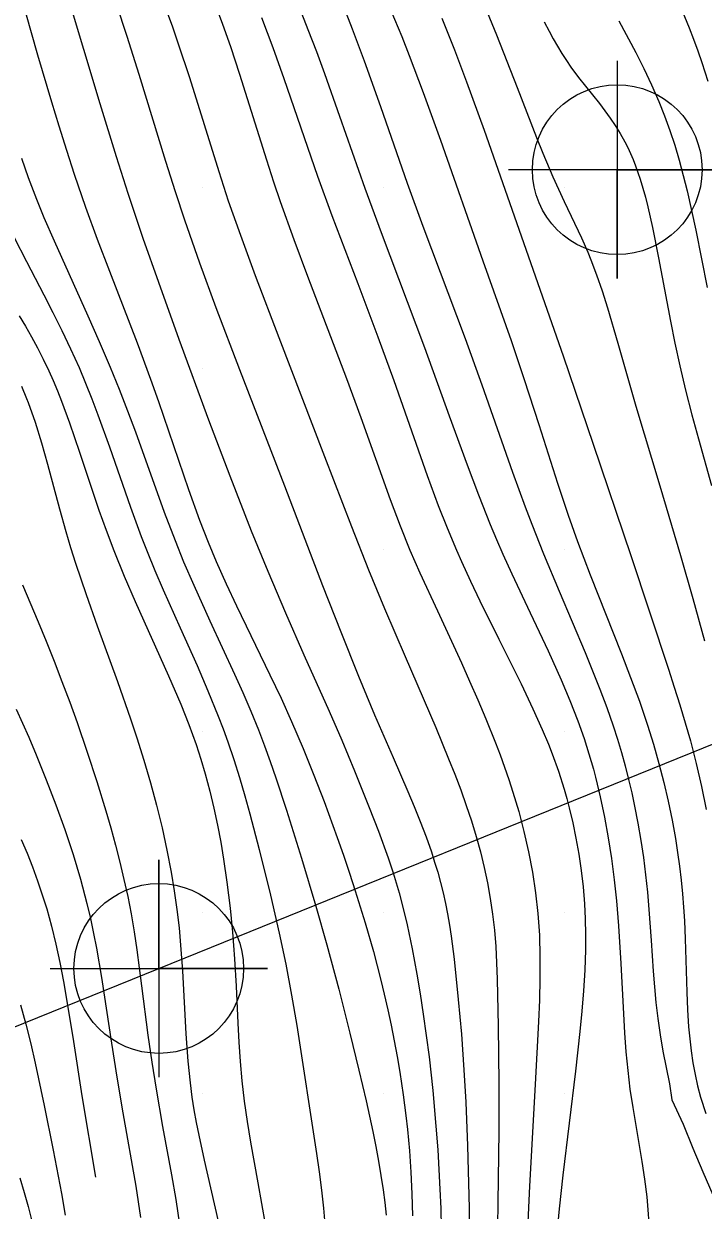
# Model space of a CAD drawing. Extents: x 2602990 to 2605851, y 618069 to 619180.
# Drawn here: x 2604110.05 to 2604128.82, y 618716.78 to 618749.52 of the extents above; entities that cross this region are included whole.
import ezdxf

# ---------------------------------------------------------------- set-up
doc = ezdxf.new("R2010")
doc.units = 0
for name, color, linetype in [('Default', 7, 'Continuous'), ('DTM Contours Major', 7, 'Continuous'), ('DTM Contours Minor', 7, 'Continuous'), ('Exist DTM Regular Point Underwater CELL', 7, 'Continuous'), ('Exist DTM Scan Elevation Point', 7, 'Continuous'), ('Exist Structure Major Deck Tunnel Box Culvert', 7, 'Continuous'), ('Exist Structure Major Deck Tunnel Box Culvert Cogo Point CELL', 7, 'Continuous')]:
    doc.layers.add(name, color=color, linetype=linetype)

# ---------------------------------------------------------------- blocks, each defined once
blk = doc.blocks.new('POINT_DISPLAY')
at = {"layer": 'Default'}
blk.add_line((0, 0), (0, 0), dxfattribs=at)
blk = doc.blocks.new('EXIST STRUCTURE MAJOR DECK TUNNEL BOX CULVERT COGO POINT')
at = {"layer": 'Exist Structure Major Deck Tunnel Box Culvert Cogo Point CELL'}
blk.add_lwpolyline([(-0.06, 0), (0.06, 0), (0, 0), (0, 0.06), (0, -0.06)], dxfattribs=at)
blk.add_circle((0, 0), 0.04688, dxfattribs=at)

msp = doc.modelspace()

# ---------------------------------------------------------------- linework, layer by layer
at = {"layer": 'DTM Contours Major'}
for points in [[(2604128.177, 618750.036), (2604128.434, 618749.413), (2604128.556, 618749.097), (2604128.673, 618748.778), (2604128.784, 618748.455), (2604128.949, 618747.933)], [(2604113.989, 618749.905), (2604114.159, 618749.436), (2604114.322, 618748.967), (2604114.628, 618748.038), (2604115.439, 618745.44), (2604115.703, 618744.638), (2604116.038, 618743.683), (2604116.444, 618742.577), (2604117.099, 618740.862), (2604118.362, 618737.578), (2604119.103, 618735.646), (2604119.577, 618734.455), (2604120.017, 618733.387), (2604120.586, 618732.058), (2604121.432, 618730.101), (2604121.79, 618729.24), (2604121.96, 618728.811), (2604122.123, 618728.382), (2604122.277, 618727.952), (2604122.42, 618727.523), (2604122.55, 618727.096), (2604122.667, 618726.669), (2604122.771, 618726.241), (2604122.862, 618725.813), (2604122.939, 618725.383), (2604123.002, 618724.952), (2604123.053, 618724.503), (2604123.09, 618724.053), (2604123.116, 618723.602), (2604123.134, 618723.151), (2604123.162, 618721.858), (2604123.18, 618720.287), (2604123.175, 618718.956), (2604123.116, 618714.365)], [(2604109.987, 618727.012), (2604110.145, 618726.634), (2604110.295, 618726.254), (2604110.436, 618725.872), (2604110.567, 618725.487), (2604110.688, 618725.098), (2604110.822, 618724.615), (2604110.941, 618724.122), (2604111.05, 618723.618), (2604111.152, 618723.087), (2604111.247, 618722.544), (2604111.425, 618721.436), (2604111.662, 618719.932), (2604112.037, 618717.688)]]:
    msp.add_lwpolyline(points, dxfattribs=at)
at = {"layer": 'DTM Contours Minor'}
for points in [[(2604111.255, 618750.326), (2604112.152, 618747.323), (2604112.605, 618745.859), (2604112.931, 618744.846), (2604113.347, 618743.604), (2604113.772, 618742.386), (2604114.338, 618740.814), (2604115.158, 618738.594), (2604115.746, 618737.046), (2604116.34, 618735.532), (2604116.796, 618734.411), (2604117.28, 618733.269), (2604117.792, 618732.107), (2604118.489, 618730.555), (2604118.84, 618729.748), (2604119.191, 618728.906), (2604119.599, 618727.891), (2604119.85, 618727.236), (2604120.116, 618726.501), (2604120.254, 618726.09), (2604120.422, 618725.538), (2604120.536, 618725.109), (2604120.644, 618724.655), (2604120.781, 618723.988), (2604120.908, 618723.296), (2604121, 618722.751), (2604121.088, 618722.185), (2604121.171, 618721.602), (2604121.248, 618721.009), (2604121.352, 618720.083), (2604121.44, 618719.098), (2604121.488, 618718.441), (2604121.521, 618717.902), (2604121.549, 618717.363), (2604121.571, 618716.825), (2604121.585, 618716.289)], [(2604112.605, 618750.072), (2604112.903, 618749.177), (2604113.234, 618748.127), (2604113.97, 618745.726), (2604114.233, 618744.896), (2604114.494, 618744.11), (2604114.906, 618742.927), (2604115.359, 618741.692), (2604116.012, 618739.981), (2604117.253, 618736.773), (2604118.308, 618734.022), (2604118.808, 618732.742), (2604119.298, 618731.518), (2604119.741, 618730.454), (2604120.254, 618729.271), (2604120.663, 618728.335), (2604120.839, 618727.92), (2604121.007, 618727.504), (2604121.165, 618727.087), (2604121.312, 618726.67), (2604121.403, 618726.388), (2604121.487, 618726.104), (2604121.564, 618725.82), (2604121.635, 618725.534), (2604121.7, 618725.246), (2604121.758, 618724.955), (2604121.811, 618724.649), (2604121.858, 618724.34), (2604121.939, 618723.708), (2604122.055, 618722.592), (2604122.141, 618721.634), (2604122.213, 618720.655), (2604122.264, 618719.759), (2604122.312, 618718.552), (2604122.354, 618716.838), (2604122.369, 618715.479)], [(2604115.313, 618750.129), (2604115.547, 618749.509), (2604115.761, 618748.896), (2604116.01, 618748.135), (2604116.756, 618745.766), (2604116.956, 618745.158), (2604117.139, 618744.62), (2604117.516, 618743.566), (2604117.894, 618742.556), (2604118.971, 618739.736), (2604119.366, 618738.66), (2604120.172, 618736.392), (2604120.447, 618735.664), (2604120.719, 618734.998), (2604120.994, 618734.37), (2604121.479, 618733.317), (2604122.142, 618731.882), (2604122.37, 618731.376), (2604122.595, 618730.861), (2604122.816, 618730.34), (2604123.083, 618729.677), (2604123.211, 618729.342), (2604123.334, 618729.004), (2604123.452, 618728.663), (2604123.565, 618728.317), (2604123.726, 618727.778), (2604123.87, 618727.23), (2604123.997, 618726.673), (2604124.105, 618726.109), (2604124.191, 618725.54), (2604124.254, 618724.967), (2604124.295, 618724.369), (2604124.313, 618723.77), (2604124.313, 618723.173), (2604124.3, 618722.578), (2604124.276, 618721.989), (2604124.184, 618720.25), (2604124.023, 618717.441), (2604123.957, 618716.05)], [(2604122.705, 618750.207), (2604123.11, 618749.212), (2604123.68, 618747.76), (2604124.218, 618746.384), (2604124.393, 618745.953), (2604124.671, 618745.301), (2604124.981, 618744.619), (2604125.46, 618743.611), (2604125.636, 618743.215), (2604125.721, 618743.009), (2604125.878, 618742.592), (2604126.029, 618742.149), (2604126.175, 618741.684), (2604126.461, 618740.703), (2604126.962, 618738.969), (2604127.622, 618736.766), (2604128.195, 618734.849), (2604128.536, 618733.664), (2604128.86, 618732.491)], [(2604110.106, 618749.833), (2604110.435, 618748.664), (2604110.816, 618747.366), (2604111.02, 618746.701), (2604111.232, 618746.033), (2604111.45, 618745.369), (2604111.763, 618744.464), (2604112.086, 618743.573), (2604112.419, 618742.691), (2604113.187, 618740.712), (2604113.558, 618739.718), (2604113.778, 618739.098), (2604114.605, 618736.665), (2604114.909, 618735.822), (2604115.146, 618735.215), (2604115.369, 618734.683), (2604115.647, 618734.062), (2604115.932, 618733.456), (2604116.854, 618731.554), (2604117.161, 618730.908), (2604117.454, 618730.264), (2604117.773, 618729.523), (2604118.07, 618728.788), (2604118.35, 618728.057), (2604118.712, 618727.067), (2604118.884, 618726.575), (2604119.051, 618726.084), (2604119.21, 618725.596), (2604119.484, 618724.712), (2604119.711, 618723.919), (2604119.917, 618723.131), (2604120.013, 618722.738), (2604120.111, 618722.311), (2604120.203, 618721.883), (2604120.289, 618721.454), (2604120.369, 618721.023), (2604120.442, 618720.59), (2604120.535, 618719.965), (2604120.608, 618719.394), (2604120.651, 618719.007), (2604120.705, 618718.422), (2604120.748, 618717.827), (2604120.777, 618717.227), (2604120.79, 618716.627)], [(2604116.621, 618749.699), (2604116.935, 618748.865), (2604117.239, 618748.015), (2604118.171, 618745.316), (2604118.566, 618744.229), (2604119.278, 618742.353), (2604119.836, 618740.882), (2604120.272, 618739.681), (2604121.008, 618737.578), (2604121.194, 618737.059), (2604121.504, 618736.231), (2604121.75, 618735.609), (2604122.01, 618734.99), (2604122.145, 618734.682), (2604122.395, 618734.135), (2604122.654, 618733.592), (2604123.176, 618732.535), (2604123.791, 618731.302), (2604124.119, 618730.618), (2604124.376, 618730.045), (2604124.545, 618729.641), (2604124.65, 618729.371), (2604124.822, 618728.891), (2604124.978, 618728.398), (2604125.051, 618728.144), (2604125.119, 618727.885), (2604125.218, 618727.471), (2604125.307, 618727.044), (2604125.385, 618726.606), (2604125.45, 618726.157), (2604125.502, 618725.699), (2604125.54, 618725.235), (2604125.561, 618724.816), (2604125.57, 618724.392), (2604125.567, 618723.962), (2604125.549, 618723.402), (2604125.516, 618722.837), (2604125.472, 618722.272), (2604125.418, 618721.71), (2604125.297, 618720.617), (2604124.942, 618717.744), (2604124.841, 618716.813), (2604124.753, 618715.849)], [(2604117.66, 618749.98), (2604117.904, 618749.365), (2604118.137, 618748.753), (2604118.36, 618748.148), (2604118.778, 618746.975), (2604119.479, 618744.985), (2604119.926, 618743.764), (2604121.119, 618740.588), (2604121.802, 618738.705), (2604122.297, 618737.349), (2604122.612, 618736.523), (2604122.941, 618735.702), (2604123.112, 618735.293), (2604123.289, 618734.885), (2604123.534, 618734.341), (2604124.039, 618733.264), (2604124.535, 618732.215), (2604124.898, 618731.417), (2604125.139, 618730.848), (2604125.359, 618730.283), (2604125.532, 618729.793), (2604125.665, 618729.374), (2604125.788, 618728.946), (2604125.846, 618728.728), (2604125.976, 618728.187), (2604126.094, 618727.629), (2604126.198, 618727.06), (2604126.289, 618726.482), (2604126.365, 618725.9), (2604126.428, 618725.317), (2604126.485, 618724.624), (2604126.546, 618723.586), (2604126.617, 618722.196), (2604126.649, 618721.674), (2604126.688, 618721.153), (2604126.737, 618720.636), (2604126.798, 618720.124), (2604126.873, 618719.614), (2604127.128, 618718.12), (2604127.203, 618717.634), (2604127.263, 618717.152), (2604127.296, 618716.785), (2604127.319, 618716.421)], [(2604118.947, 618749.833), (2604119.125, 618749.383), (2604119.457, 618748.498), (2604119.907, 618747.234), (2604120.645, 618745.122), (2604121.079, 618743.933), (2604122.246, 618740.833), (2604122.708, 618739.558), (2604123.557, 618737.147), (2604123.906, 618736.188), (2604124.085, 618735.712), (2604124.408, 618734.893), (2604124.839, 618733.861), (2604125.558, 618732.171), (2604125.766, 618731.666), (2604125.966, 618731.16), (2604126.156, 618730.653), (2604126.333, 618730.145), (2604126.452, 618729.777), (2604126.563, 618729.408), (2604126.665, 618729.04), (2604126.761, 618728.67), (2604126.848, 618728.299), (2604126.928, 618727.927), (2604127.019, 618727.457), (2604127.098, 618726.985), (2604127.168, 618726.51), (2604127.228, 618726.033), (2604127.279, 618725.555), (2604127.322, 618725.076), (2604127.383, 618724.226), (2604127.441, 618723.372), (2604127.474, 618722.943), (2604127.515, 618722.512), (2604127.566, 618722.066), (2604127.629, 618721.618), (2604127.706, 618721.168), (2604127.887, 618720.269), (2604127.955, 618719.828), (2604128.272, 618719.15), (2604128.532, 618718.492), (2604128.809, 618717.841), (2604129.086, 618717.203)], [(2604120.197, 618749.892), (2604120.493, 618749.171), (2604120.7, 618748.647), (2604121.088, 618747.621), (2604121.562, 618746.307), (2604122.735, 618742.98), (2604123.516, 618740.779), (2604123.88, 618739.707), (2604124.28, 618738.463), (2604124.793, 618736.843), (2604125.09, 618735.96), (2604125.35, 618735.234), (2604125.699, 618734.317), (2604126.569, 618732.131), (2604126.817, 618731.483), (2604127.057, 618730.827), (2604127.281, 618730.166), (2604127.446, 618729.637), (2604127.597, 618729.109), (2604127.733, 618728.584), (2604127.855, 618728.063), (2604127.963, 618727.547), (2604128.055, 618727.036), (2604128.115, 618726.651), (2604128.167, 618726.27), (2604128.211, 618725.891), (2604128.247, 618725.514), (2604128.277, 618725.139), (2604128.3, 618724.765), (2604128.322, 618724.268), (2604128.366, 618722.793), (2604128.387, 618722.311), (2604128.418, 618721.837), (2604128.449, 618721.504), (2604128.488, 618721.175), (2604128.536, 618720.849), (2604128.595, 618720.528), (2604128.666, 618720.211), (2604128.749, 618719.897), (2604128.894, 618719.448)], [(2604121.606, 618749.68), (2604121.952, 618748.805), (2604122.287, 618747.919), (2604122.771, 618746.584), (2604124.953, 618740.353), (2604125.786, 618737.921), (2604126.818, 618734.85), (2604127.865, 618731.706), (2604128.023, 618731.218), (2604128.177, 618730.726), (2604128.325, 618730.229), (2604128.466, 618729.728), (2604128.626, 618729.104), (2604128.771, 618728.474), (2604128.9, 618727.841)], [(2604124.432, 618749.571), (2604124.563, 618749.319), (2604124.68, 618749.105), (2604124.798, 618748.899), (2604124.919, 618748.701), (2604125.041, 618748.509), (2604125.167, 618748.325), (2604125.378, 618748.037), (2604125.953, 618747.317), (2604126.101, 618747.122), (2604126.248, 618746.92), (2604126.39, 618746.71), (2604126.527, 618746.491), (2604126.656, 618746.261), (2604126.735, 618746.104), (2604126.811, 618745.942), (2604126.883, 618745.774), (2604126.952, 618745.6), (2604127.018, 618745.42), (2604127.081, 618745.234), (2604127.155, 618744.989), (2604127.226, 618744.732), (2604127.294, 618744.465), (2604127.423, 618743.896), (2604127.589, 618743.061), (2604127.919, 618741.316), (2604128.042, 618740.703), (2604128.176, 618740.083), (2604128.336, 618739.406), (2604128.508, 618738.731), (2604128.687, 618738.065), (2604129.052, 618736.777)], [(2604126.489, 618749.601), (2604126.957, 618748.729), (2604127.182, 618748.286), (2604127.396, 618747.837), (2604127.596, 618747.38), (2604127.754, 618746.983), (2604127.899, 618746.579), (2604128.033, 618746.169), (2604128.156, 618745.755), (2604128.27, 618745.335), (2604128.376, 618744.911), (2604128.499, 618744.371), (2604128.614, 618743.829), (2604128.932, 618742.242)], [(2604109.99, 618745.816), (2604110.176, 618745.282), (2604110.406, 618744.677), (2604110.611, 618744.176), (2604110.891, 618743.527), (2604111.827, 618741.461), (2604112.141, 618740.752), (2604112.444, 618740.043), (2604112.688, 618739.439), (2604112.918, 618738.843), (2604113.136, 618738.256), (2604113.935, 618736.04), (2604114.232, 618735.259), (2604114.468, 618734.677), (2604114.75, 618734.027), (2604115.197, 618733.046), (2604115.878, 618731.574), (2604116.104, 618731.068), (2604116.324, 618730.555), (2604116.534, 618730.037), (2604116.702, 618729.599), (2604116.863, 618729.158), (2604117.017, 618728.714), (2604117.312, 618727.817), (2604117.725, 618726.495), (2604118.12, 618725.169), (2604118.421, 618724.107), (2604118.754, 618722.877), (2604119.064, 618721.668), (2604119.313, 618720.644), (2604119.508, 618719.795), (2604119.692, 618718.952), (2604119.776, 618718.54), (2604119.852, 618718.135), (2604119.92, 618717.736), (2604119.979, 618717.345), (2604120.024, 618716.99), (2604120.06, 618716.641)], [(2604109.793, 618743.619), (2604110.132, 618742.959), (2604110.612, 618742.038), (2604110.859, 618741.555), (2604111.106, 618741.059), (2604111.347, 618740.551), (2604111.58, 618740.035), (2604111.762, 618739.604), (2604111.937, 618739.169), (2604112.104, 618738.73), (2604112.424, 618737.847), (2604113.004, 618736.181), (2604113.301, 618735.367), (2604113.459, 618734.959), (2604113.676, 618734.43), (2604113.903, 618733.901), (2604114.373, 618732.849), (2604114.84, 618731.809), (2604115.143, 618731.108), (2604115.426, 618730.41), (2604115.559, 618730.06), (2604115.687, 618729.709), (2604115.855, 618729.214), (2604116.011, 618728.717), (2604116.158, 618728.219), (2604116.296, 618727.722), (2604116.555, 618726.736), (2604116.867, 618725.476), (2604117.109, 618724.426), (2604117.289, 618723.573), (2604117.454, 618722.711), (2604117.597, 618721.881), (2604118.141, 618718.346), (2604118.214, 618717.839), (2604118.279, 618717.336), (2604118.334, 618716.838), (2604118.364, 618716.502)], [(2604109.927, 618741.463), (2604110.099, 618741.176), (2604110.268, 618740.881), (2604110.432, 618740.579), (2604110.591, 618740.268), (2604110.744, 618739.947), (2604110.866, 618739.675), (2604110.983, 618739.395), (2604111.098, 618739.108), (2604111.32, 618738.508), (2604111.598, 618737.697), (2604111.945, 618736.647), (2604112.13, 618736.101), (2604112.327, 618735.546), (2604112.539, 618734.984), (2604112.825, 618734.279), (2604113.129, 618733.575), (2604114.052, 618731.526), (2604114.39, 618730.742), (2604114.613, 618730.183), (2604114.812, 618729.633), (2604114.945, 618729.227), (2604115.066, 618728.824), (2604115.193, 618728.348), (2604115.306, 618727.874), (2604115.405, 618727.401), (2604115.493, 618726.932), (2604115.57, 618726.469), (2604115.664, 618725.831), (2604115.752, 618725.118), (2604115.818, 618724.455), (2604115.875, 618723.712), (2604115.918, 618722.964), (2604115.968, 618721.939), (2604115.998, 618721.415), (2604116.035, 618720.885), (2604116.082, 618720.354), (2604116.146, 618719.791), (2604116.224, 618719.227), (2604116.315, 618718.659), (2604116.517, 618717.533), (2604116.62, 618716.965), (2604116.719, 618716.396)], [(2604109.988, 618739.524), (2604110.133, 618739.184), (2604110.18, 618739.067), (2604110.369, 618738.53), (2604110.545, 618737.961), (2604110.712, 618737.366), (2604111.042, 618736.131), (2604111.218, 618735.507), (2604111.349, 618735.07), (2604111.486, 618734.636), (2604111.777, 618733.77), (2604112.084, 618732.904), (2604112.64, 618731.374), (2604113.002, 618730.339), (2604113.176, 618729.815), (2604113.37, 618729.197), (2604113.552, 618728.576), (2604113.72, 618727.954), (2604113.873, 618727.333), (2604114.01, 618726.715), (2604114.128, 618726.104), (2604114.213, 618725.591), (2604114.285, 618725.081), (2604114.343, 618724.574), (2604114.396, 618723.977), (2604114.436, 618723.383), (2604114.529, 618721.646), (2604114.584, 618720.89), (2604114.648, 618720.291), (2604114.7, 618719.901), (2604114.756, 618719.547), (2604114.818, 618719.197), (2604114.886, 618718.85), (2604115.036, 618718.157), (2604115.416, 618716.516)], [(2604110.016, 618734.035), (2604110.448, 618733.021), (2604110.67, 618732.48), (2604110.892, 618731.928), (2604111.11, 618731.367), (2604111.323, 618730.801), (2604111.529, 618730.234), (2604111.81, 618729.422), (2604112.073, 618728.612), (2604112.319, 618727.803), (2604112.456, 618727.33), (2604112.586, 618726.857), (2604112.708, 618726.384), (2604112.822, 618725.909), (2604112.926, 618725.433), (2604113.02, 618724.956), (2604113.104, 618724.463), (2604113.178, 618723.968), (2604113.308, 618722.975), (2604113.482, 618721.61), (2604113.589, 618720.869), (2604113.708, 618720.116), (2604113.89, 618719.087), (2604114.135, 618717.755), (2604114.252, 618717.073), (2604114.359, 618716.382)], [(2604109.846, 618730.605), (2604110.19, 618729.831), (2604110.397, 618729.346), (2604110.677, 618728.66), (2604110.942, 618727.97), (2604111.189, 618727.281), (2604111.416, 618726.595), (2604111.619, 618725.916), (2604111.797, 618725.245), (2604111.894, 618724.829), (2604111.982, 618724.417), (2604112.061, 618724.009), (2604112.201, 618723.2), (2604112.48, 618721.385), (2604112.624, 618720.447), (2604112.788, 618719.469), (2604113.146, 618717.438), (2604113.283, 618716.576)], [(2604109.967, 618722.448), (2604110.113, 618721.909), (2604110.247, 618721.37), (2604110.371, 618720.834), (2604110.622, 618719.668), (2604110.87, 618718.437), (2604111.097, 618717.238), (2604111.201, 618716.643)], [(2604109.943, 618717.671), (2604110.066, 618717.268), (2604110.174, 618716.884), (2604110.268, 618716.516)]]:
    msp.add_lwpolyline(points, dxfattribs=at)
at = {"layer": 'Exist DTM Regular Point Underwater CELL'}
msp.add_lwpolyline([(2604126.446, 618748.495), (2604126.446, 618742.495), (2604126.446, 618745.495), (2604129.446, 618745.495), (2604123.446, 618745.495)], dxfattribs=at)
msp.add_circle((2604126.446, 618745.495), 2.344, dxfattribs=at)
at = {"layer": 'Exist Structure Major Deck Tunnel Box Culvert'}
for p, q in [((2604113.784, 618723.45), (2604147.866, 618737.251)), ((2604113.784, 618723.45), (2604147.866, 618737.251)), ((2604083.412, 618711.197), (2604113.784, 618723.45)), ((2604083.412, 618711.197), (2604113.784, 618723.45))]:
    msp.add_line(p, q, dxfattribs=at)

# ---------------------------------------------------------------- block references
at = {"layer": 'Exist DTM Scan Elevation Point', "xscale": 1.3123333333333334, "yscale": 1.3123333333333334}
for p in [(2604115, 618745), (2604120, 618745), (2604125, 618745), (2604115, 618740), (2604120, 618740), (2604125, 618740), (2604115, 618735), (2604120, 618735), (2604125, 618735), (2604115, 618730), (2604120, 618730), (2604125, 618730), (2604115, 618725), (2604120, 618725), (2604125, 618725), (2604115, 618720), (2604120, 618720), (2604125, 618720)]:
    msp.add_blockref('POINT_DISPLAY', p, dxfattribs=at)
at = {"layer": 'Exist Structure Major Deck Tunnel Box Culvert Cogo Point CELL', "xscale": 50, "yscale": 50}
msp.add_blockref('EXIST STRUCTURE MAJOR DECK TUNNEL BOX CULVERT COGO POINT', (2604113.784, 618723.45), dxfattribs=at)

doc.saveas('drawing.dxf')
